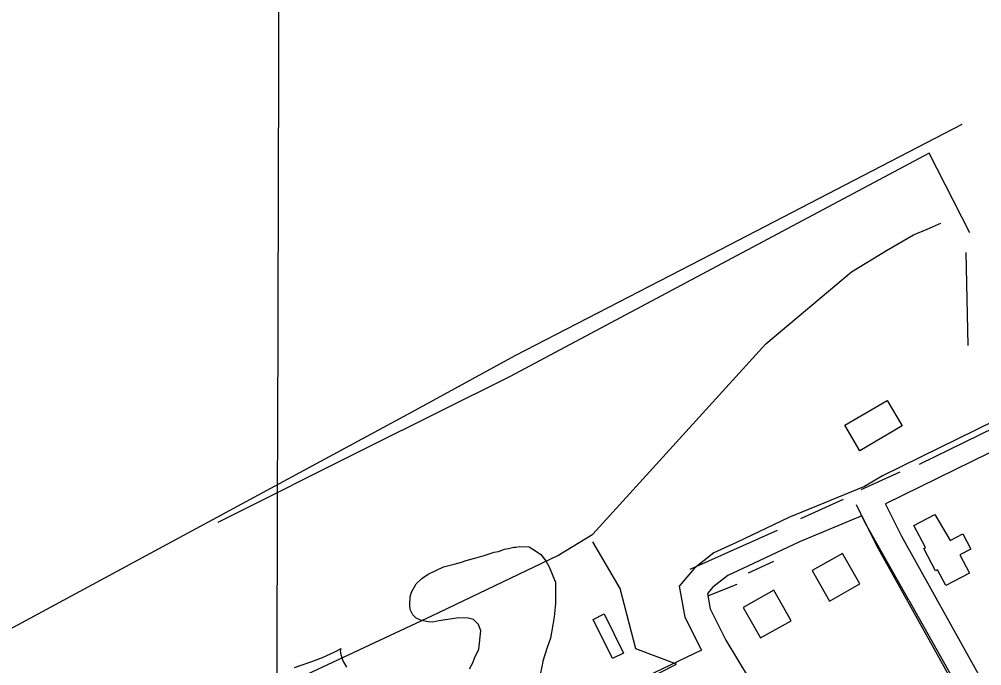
# Model space of a CAD drawing. Extents: x 3161514 to 3199414, y 831166 to 856601.
# Drawn here: x 3175919 to 3177016, y 851689 to 852425 of the extents above; entities that cross this region are included whole.
import ezdxf

# ---------------------------------------------------------------- set-up
doc = ezdxf.new("R2010")
doc.units = 0
for name, color, linetype in [('V-BLDG-OTLN', 7, 'Continuous'), ('V-GRID-MAJR', 7, 'Continuous'), ('V-ROAD-CNTR', 7, 'Continuous'), ('V-SITE-VEGE', 7, 'Continuous'), ('V-TOPO-SHOR', 7, 'Continuous')]:
    doc.layers.add(name, color=color, linetype=linetype)

msp = doc.modelspace()

# ---------------------------------------------------------------- linework, layer by layer
at = {"layer": 'V-BLDG-OTLN'}
for points in [[(3176924.9231133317, 851961.771048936), (3176876.845209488, 851933.447105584), (3176859.738243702, 851962.485047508), (3176907.816147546, 851990.80899086)], [(3176974.716, 851779.79), (3176965.273, 851797.8150000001), (3176962.96, 851796.6), (3176949.542, 851822.214), (3176951.614, 851823.302), (3176938.411, 851848.503), (3176962.3170000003, 851861.028), (3176979.494, 851831.144), (3176994.114, 851838.676), (3177003.107, 851821.512), (3176990.637, 851814.979), (3177001.674, 851793.915)], [(3176857.132248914, 851816.6063392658), (3176822.3163185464, 851796.91437865), (3176842.008279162, 851762.0974482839), (3176876.825209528, 851781.7904088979)], [(3176778.6844058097, 851774.69942308), (3176743.868475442, 851755.0074624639), (3176763.5604360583, 851720.1905320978), (3176798.377366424, 851739.883492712)], [(3176585.406792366, 851747.6794771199), (3176607.7137477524, 851702.9315666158), (3176595.18477281, 851696.6855791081), (3176572.876817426, 851741.4334896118)]]:
    msp.add_lwpolyline(points, close=True, dxfattribs=at)
at = {"layer": 'V-GRID-MAJR'}
msp.add_spline([(3176169.236, 836603.9550000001), (3176186.862, 842663.26), (3176204.497, 848725.65), (3176222.132, 854788.081), (3176222.1410000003, 854791.1240000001)], degree=3, dxfattribs=at)
at = {"layer": 'V-ROAD-CNTR'}
for points in [[(3177578.40780636, 852202.967566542), (3177510.40294237, 852176.2906198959), (3177470.126022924, 852154.8726627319), (3177438.324086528, 852145.46368155), (3177396.78316961, 852136.4966994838), (3177365.21323275, 852124.7257230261), (3177221.379520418, 852055.4708615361), (3177030.7209017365, 851967.84903678), (3176902.58415801, 851904.825162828), (3176881.8611994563, 851892.877186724), (3176795.8273715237, 851857.2902578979), (3176736.3414904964, 851829.067314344), (3176710.565542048, 851817.2523379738), (3176688.362586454, 851799.763372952), (3176671.11962094, 851779.3864137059), (3176677.405608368, 851743.750484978), (3176696.321570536, 851706.3615597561)], [(3177080.2618026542, 851957.601057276), (3177043.6068759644, 851940.7550909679), (3176905.85415147, 851873.0012264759)], [(3176932.654, 851763.238), (3176882.9, 851851.296), (3176873.0100000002, 851871.7760000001)], [(3177321.957319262, 851108.26575595), (3177321.3463204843, 851109.5377534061), (3177304.277354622, 851151.1516701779), (3177189.714583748, 851357.7142570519), (3177013.664935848, 851675.481621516), (3176924.477114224, 851835.717301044), (3176905.85415147, 851873.0012264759)], [(3176879.166204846, 851859.296253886), (3176807.9973471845, 851829.860312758), (3176749.021465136, 851801.8793687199), (3176726.31951054, 851791.472389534), (3176709.306544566, 851778.0714163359), (3176703.107556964, 851770.74443099), (3176706.1775508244, 851753.3324658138), (3176724.1925147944, 851717.72953702), (3176790.5073821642, 851607.4087576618), (3176941.828079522, 851340.3512917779), (3177120.434722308, 851015.094942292)], [(3177294.917373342, 851095.2717819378), (3177293.9243753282, 851097.3377778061), (3177277.1894087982, 851138.139696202), (3177163.476636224, 851343.1702861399), (3176987.4369883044, 851660.9176506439), (3176897.937167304, 851821.713329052), (3176879.166204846, 851859.296253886)], [(3176932.654, 851763.238), (3177039.801, 851572.17), (3177157.08, 851363.645), (3177184.562, 851312.316), (3177262.937, 851171.221), (3177300.0670000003, 851095.017)], [(3176696.321570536, 851706.3615597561), (3176652.0096591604, 851685.0676023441), (3176576.6438098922, 851649.005674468), (3176550.0618630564, 851635.387701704), (3176528.237906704, 851618.266735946), (3176515.3999323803, 851595.2147820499), (3176516.58493001, 851573.237826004), (3176534.125894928, 851540.936890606), (3176601.556760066, 851417.726137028), (3176681.7785996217, 851277.1694181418)]]:
    msp.add_lwpolyline(points, dxfattribs=at)
at = {"layer": 'V-SITE-VEGE'}
for points in [[(3176432.174, 851684.962), (3176435.901, 851691.986), (3176438.054, 851697.018), (3176442.883, 851707.576), (3176444.9080000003, 851728.3690000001), (3176442.541, 851735.541), (3176436.579, 851741.275), (3176430.519, 851742.947), (3176419.8510000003, 851743.2050000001), (3176397.403, 851739.6780000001), (3176390.254, 851738.324), (3176385.1720000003, 851738.447), (3176377.591, 851740.155), (3176371.555, 851742.8420000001), (3176367.576, 851746.496), (3176364.674, 851752.664), (3176364.291, 851757.758), (3176364.5100000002, 851766.902), (3176366.169, 851772.452), (3176371.482, 851781.984), (3176377.724, 851787.933), (3176384.957, 851792.84), (3176402.437, 851801.061), (3176408.585, 851802.947), (3176414.717, 851804.323), (3176422.9050000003, 851806.666), (3176428.543, 851808.5650000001), (3176440.819, 851811.827), (3176449.009, 851814.172), (3176460.2830000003, 851817.9670000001), (3176465.3880000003, 851818.86), (3176472.053, 851821.24), (3176476.648, 851822.147), (3176482.782, 851823.523), (3176485.322, 851823.462), (3176488.9020000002, 851824.3910000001), (3176500.078, 851824.123), (3176508.591, 851818.835), (3176513.586, 851815.157), (3176519.003, 851807.909), (3176522.909, 851801.208), (3176527.234, 851790.937), (3176530.111, 851783.753), (3176530.29, 851770.023), (3176530.034, 851759.357), (3176528.649, 851744.1410000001), (3176526.904, 851735.033), (3176524.506, 851719.841), (3176520.693, 851709.259), (3176515.7430000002, 851693.623), (3176515.124, 851689.062), (3176512.29, 851676.933)], [(3176232.963, 851686.711), (3176252.437, 851693.356), (3176264.752, 851698.142), (3176278.627, 851704.4180000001), (3176285.316, 851707.813), (3176285.771, 851708.12), (3176284.749, 851705.286), (3176285.666, 851701.198), (3176288.036, 851694.024), (3176291.927, 851686.8150000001)]]:
    msp.add_lwpolyline(points, dxfattribs=at)
at = {"layer": 'V-TOPO-SHOR'}
for p, q in [((3176999.9441873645, 852053.2231833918), (3176997.7309904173, 852159.4566368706)), ((3176944.6142636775, 851918.2181695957), (3177030.928944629, 851960.2689115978)), ((3176878.2183552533, 851889.4466092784), (3176922.482294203, 851909.3653818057)), ((3176809.609249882, 851856.2486550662), (3176858.299582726, 851878.3806245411)), ((3176683.4570238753, 851798.705534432), (3176783.050886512, 851842.9694733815)), ((3176749.8529322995, 851794.279140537), (3176778.624492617, 851807.5583222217)), ((3176736.573750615, 851780.9999588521), (3176703.375796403, 851767.7207771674))]:
    msp.add_line(p, q, dxfattribs=at)
for points in [[(3175789.325457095, 851665.9137175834), (3176366.9698603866, 851977.9744871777), (3176484.269298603, 852042.1571986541), (3176707.8021902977, 852157.243439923), (3176993.304596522, 852305.5276354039)], [(3177002.157384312, 852181.5886063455), (3176955.680248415, 852272.329681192), (3176477.6297077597, 852017.8120322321), (3176313.8531336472, 851935.9237451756), (3176145.650165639, 851851.8222611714)], [(3175919.9040769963, 851626.0761725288), (3176017.2847426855, 851639.3553542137), (3176054.9090907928, 851632.7157633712), (3176079.2542572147, 851621.6497786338), (3176099.1730297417, 851617.2233847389), (3176134.5841809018, 851626.0761725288), (3176389.1018298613, 851745.5888076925), (3176532.9596314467, 851814.1979130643), (3176572.7971765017, 851838.5430794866), (3176769.771704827, 852055.4363803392), (3176867.1523705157, 852137.3246673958), (3176906.9899155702, 852161.669833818), (3176937.9746728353, 852179.3754093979), (3176953.4670514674, 852186.0150002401), (3176968.9594301, 852192.6545910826)], [(3176528.5332375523, 851619.4365816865), (3176667.9646452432, 851690.2588840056), (3176621.487509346, 851707.9644595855), (3176603.7819337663, 851776.5735649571), (3176572.7971765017, 851829.6902916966)]]:
    msp.add_lwpolyline(points, dxfattribs=at)

doc.saveas('drawing.dxf')
